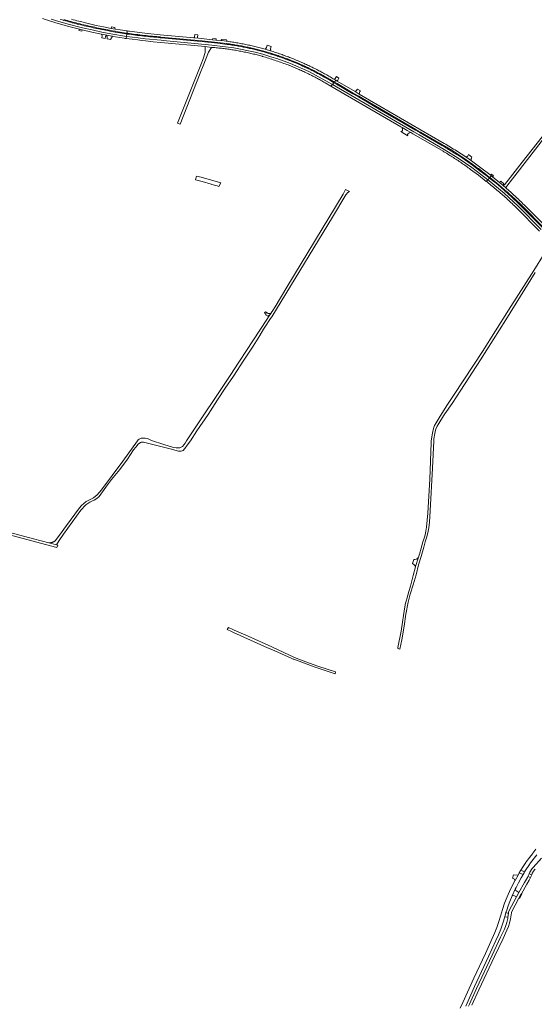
# Model space of a CAD drawing. Extents: x 146402 to 164798, y 455483 to 464134.
# Tile 544 of 575: x 161185 to 161828, y 460295 to 461527. Entities that reach past the tile are written whole.
import ezdxf

# ---------------------------------------------------------------- set-up
doc = ezdxf.new("R2010")
doc.units = 0
doc.header["$LTSCALE"] = 0.2
for name, color, linetype, lineweight in [('B-XX-VH-VERHARDING_ASFALT-GV', 252, 'CONTINUOUS', 18), ('B-XX-VH-VERHARDING_BETON-GV', 252, 'CONTINUOUS', 18), ('B-XX-VH-VERHARDING_BETONSTRAATSTEEN-GV', 252, 'CONTINUOUS', 18), ('B-XX-VH-VERHARDING_FUNDERING_ZAND-GV', 252, 'CONTINUOUS', 18), ('B-XX-VH-VERHARDING_GRASBETONSTEEN-GV', 252, 'CONTINUOUS', 18), ('B-XX-VH-VERHARDING_TEGEL-GV', 252, 'CONTINUOUS', 18)]:
    doc.layers.add(name, color=color, linetype=linetype, lineweight=lineweight)

msp = doc.modelspace()

# ---------------------------------------------------------------- linework, layer by layer
at = {"layer": 'B-XX-VH-VERHARDING_ASFALT-GV'}
for points in [[(161213.076, 461527.885), (161222.969, 461524.723), (161232.892, 461521.654), (161246.034, 461517.927), (161259.248, 461514.467), (161262.659, 461513.654), (161274.742, 461510.967), (161286.842, 461508.362), (161293.637, 461507.113), (161300.748, 461505.759), (161304.503, 461505.044), (161315.424, 461503.282), (161316.669, 461503.101), (161317.914, 461502.924), (161318.288, 461505.644), (161313.336, 461506.377), (161294.132, 461509.815), (161287.337, 461511.062), (161275.321, 461513.65), (161263.255, 461516.333), (161259.885, 461517.138), (161246.737, 461520.583), (161233.643, 461524.3), (161223.805, 461527.342)], [(161223.805, 461527.342), (161233.643, 461524.3), (161246.737, 461520.583), (161259.885, 461517.138), (161263.255, 461516.333), (161275.321, 461513.65), (161287.337, 461511.062), (161294.132, 461509.815), (161313.336, 461506.377), (161318.288, 461505.644), (161318.703, 461508.661), (161317.535, 461508.834), (161307.437, 461510.442), (161303.876, 461511.1), (161297.383, 461512.3), (161296.276, 461512.502), (161294.057, 461512.914), (161291.839, 461513.334), (161289.622, 461513.762), (161287.408, 461514.198), (161285.194, 461514.641), (161282.982, 461515.092), (161280.772, 461515.551), (161278.564, 461516.018), (161276.357, 461516.493), (161274.152, 461516.976), (161271.948, 461517.466), (161269.747, 461517.964), (161267.547, 461518.47), (161265.349, 461518.984), (161263.152, 461519.506), (161260.958, 461520.035), (161258.766, 461520.572), (161256.575, 461521.117), (161254.713, 461521.595), (161252.558, 461522.155), (161250.406, 461522.723), (161248.255, 461523.298), (161246.107, 461523.882), (161243.961, 461524.473), (161241.817, 461525.072), (161239.674, 461525.678), (161237.535, 461526.292), (161235.397, 461526.914)], [(161239.946, 461526.62), (161242.129, 461526.005), (161244.315, 461525.397), (161246.502, 461524.797), (161248.692, 461524.205), (161250.883, 461523.62), (161253.077, 461523.043), (161255.273, 461522.474), (161257.47, 461521.913), (161257.931, 461521.796), (161260.218, 461521.234), (161262.507, 461520.68), (161264.798, 461520.134), (161267.09, 461519.595), (161269.385, 461519.064), (161271.681, 461518.541), (161273.979, 461518.026), (161276.279, 461517.519), (161278.58, 461517.019), (161280.884, 461516.527), (161283.188, 461516.044), (161285.495, 461515.568), (161287.803, 461515.099), (161290.113, 461514.639), (161292.424, 461514.186), (161294.736, 461513.742), (161297.051, 461513.305), (161297.57, 461513.208), (161304.033, 461512.047), (161307.566, 461511.412), (161317.589, 461509.776), (161318.828, 461509.571), (161319.034, 461511.064), (161319.217, 461512.396), (161317.646, 461512.629), (161316.075, 461512.867), (161310.07, 461513.817), (161304.076, 461514.833), (161303.963, 461514.851), (161298.898, 461515.659), (161289.603, 461517.47), (161284.903, 461518.441), (161280.21, 461519.448), (161270.307, 461521.702), (161260.442, 461524.121), (161258.471, 461524.624), (161256.156, 461525.222), (161253.843, 461525.827), (161251.532, 461526.441), (161249.223, 461527.062)], [(161836.858, 461264.044), (161808.022, 461293.094), (161790.445, 461309.43), (161771.964, 461324.953), (161770.14, 461326.388), (161768.275, 461324.353), (161769.236, 461323.601), (161770.196, 461322.847), (161771.078, 461322.142), (161772.599, 461320.918), (161774.115, 461319.687), (161775.626, 461318.45), (161777.133, 461317.207), (161778.633, 461315.958), (161780.129, 461314.702), (161781.62, 461313.441), (161783.106, 461312.173), (161784.586, 461310.899), (161786.061, 461309.62), (161787.531, 461308.334), (161788.996, 461307.042), (161790.455, 461305.744), (161791.909, 461304.441), (161793.357, 461303.131), (161794.801, 461301.815), (161796.238, 461300.494), (161797.671, 461299.166), (161799.098, 461297.833), (161800.519, 461296.494), (161801.935, 461295.149), (161803.346, 461293.799), (161804.751, 461292.442), (161806.15, 461291.08), (161834.932, 461262.082)], [(161838.528, 461266.542), (161812.815, 461292.376), (161811.531, 461293.659), (161810.242, 461294.936), (161808.946, 461296.207), (161807.646, 461297.473), (161806.339, 461298.733), (161805.027, 461299.987), (161803.71, 461301.236), (161802.387, 461302.479), (161801.058, 461303.715), (161799.725, 461304.946), (161798.385, 461306.171), (161797.041, 461307.39), (161795.691, 461308.603), (161794.336, 461309.811), (161792.975, 461311.012), (161792.866, 461311.107), (161791.609, 461312.207), (161791.407, 461312.383), (161786.244, 461317.049), (161780.448, 461321.927), (161774.511, 461326.633), (161772.092, 461328.517), (161770.14, 461326.388), (161771.964, 461324.953), (161790.445, 461309.43), (161808.022, 461293.094), (161836.858, 461264.044)], [(161840.844, 461269.416), (161816.82, 461293.657), (161815.442, 461295.036), (161814.059, 461296.41), (161812.67, 461297.777), (161811.276, 461299.14), (161809.876, 461300.496), (161808.47, 461301.847), (161807.059, 461303.191), (161805.643, 461304.53), (161804.221, 461305.864), (161802.793, 461307.191), (161801.36, 461308.512), (161799.922, 461309.828), (161798.478, 461311.138), (161797.029, 461312.441), (161795.574, 461313.739), (161794.115, 461315.031), (161792.71, 461316.264), (161789.53, 461318.994), (161789.01, 461319.432), (161784.886, 461322.906), (161782.823, 461324.643), (161775.996, 461330.145), (161774.587, 461331.238), (161772.673, 461329.151), (161775.091, 461327.263), (161781.004, 461322.487), (161786.822, 461317.597), (161792.053, 461313.065), (161792.945, 461312.293), (161793.525, 461311.788), (161794.263, 461311.145), (161795.576, 461309.991), (161796.883, 461308.83), (161798.185, 461307.664), (161799.482, 461306.492), (161800.774, 461305.313), (161802.06, 461304.129), (161803.34, 461302.939), (161804.615, 461301.743), (161805.885, 461300.542), (161807.149, 461299.334), (161808.407, 461298.121), (161809.66, 461296.902), (161810.908, 461295.677), (161812.15, 461294.447), (161813.386, 461293.211), (161814.616, 461291.969), (161839.168, 461267.336)], [(161830.366, 460489.019), (161826.453, 460484.205), (161826.439, 460484.187), (161826.036, 460483.305), (161822.827, 460479.163), (161818.299, 460473.215), (161817.826, 460472.594), (161814.257, 460467.5), (161811.373, 460462.743), (161816.162, 460460.702), (161817.715, 460463.333), (161821.398, 460468.588), (161823.727, 460471.818), (161831.593, 460481.869)], [(161742.509, 460292.905), (161753.65, 460317.217), (161771.133, 460354.956), (161780.278, 460374.764), (161783.586, 460381.851), (161786.31, 460389.042), (161788.754, 460396.602), (161791.306, 460404.609), (161791.326, 460404.674), (161792.887, 460409.695), (161793.917, 460413.012), (161795.707, 460418.274), (161797.756, 460423.5), (161800.786, 460430.734), (161804.545, 460439.237), (161805.449, 460441.086), (161808.577, 460447.138), (161812.011, 460453.428), (161813.869, 460456.705), (161814.331, 460457.519), (161809.448, 460459.566), (161809.372, 460459.442), (161807.918, 460456.801), (161804.209, 460450.062), (161804.103, 460449.861), (161803.055, 460447.883), (161798.587, 460439.08), (161794.42, 460429.487), (161791.22, 460421.761), (161788.635, 460413.85), (161785.966, 460405.247), (161783.847, 460398.492), (161781.363, 460390.997), (161778.999, 460384.977), (161767.252, 460358.801), (161752.606, 460327.689), (161738.7, 460297.308), (161735.62, 460290.359)]]:
    msp.add_lwpolyline(points, dxfattribs=at)
for points in [[(161319.111, 461508.601), (161318.703, 461508.661), (161318.288, 461505.644), (161318.465, 461505.618), (161332.711, 461503.889), (161342.021, 461502.75), (161361.365, 461500.801), (161368.094, 461500), (161416.759, 461495.548), (161425.012, 461494.666), (161452.387, 461491.379), (161479.333, 461485.874), (161488.635, 461483.412), (161500, 461479.799), (161506.204, 461477.826), (161523.377, 461471.677), (161546.129, 461461.692), (161575.722, 461445.475), (161577.535, 461447.711), (161575.185, 461449.067), (161573.82, 461449.905), (161572.451, 461450.737), (161571.077, 461451.561), (161569.7, 461452.379), (161568.318, 461453.19), (161566.932, 461453.993), (161565.543, 461454.79), (161564.149, 461455.58), (161562.752, 461456.363), (161561.35, 461457.139), (161559.945, 461457.908), (161558.536, 461458.67), (161557.123, 461459.425), (161555.706, 461460.173), (161554.286, 461460.914), (161552.862, 461461.648), (161551.434, 461462.374), (161550.003, 461463.094), (161548.568, 461463.806), (161547.13, 461464.511), (161545.688, 461465.209), (161544.242, 461465.9), (161542.793, 461466.583), (161541.341, 461467.259), (161539.886, 461467.928), (161538.427, 461468.59), (161536.965, 461469.244), (161535.499, 461469.891), (161534.031, 461470.531), (161532.559, 461471.164), (161531.524, 461471.603), (161524.963, 461474.271), (161523.228, 461474.945), (161521.489, 461475.611), (161519.748, 461476.27), (161518.004, 461476.922), (161516.257, 461477.566), (161514.508, 461478.202), (161512.755, 461478.831), (161511.001, 461479.452), (161509.243, 461480.066), (161507.483, 461480.672), (161505.72, 461481.271), (161503.955, 461481.862), (161502.187, 461482.446), (161500.416, 461483.021), (161500, 461483.155), (161498.644, 461483.59), (161498.64, 461483.591), (161489.777, 461486.287), (161484.951, 461487.595), (161480.105, 461488.828), (161478.53, 461489.214), (161476.952, 461489.592), (161475.373, 461489.962), (161473.792, 461490.325), (161472.21, 461490.68), (161470.625, 461491.027), (161469.039, 461491.366), (161467.451, 461491.697), (161465.862, 461492.02), (161464.271, 461492.336), (161462.679, 461492.644), (161461.085, 461492.944), (161459.489, 461493.236), (161457.893, 461493.52), (161456.294, 461493.796), (161454.695, 461494.064), (161453.094, 461494.325), (161451.492, 461494.577), (161449.888, 461494.822), (161448.284, 461495.059), (161446.678, 461495.288), (161445.071, 461495.509), (161444.261, 461495.617), (161435.293, 461496.793), (161432.046, 461497.203), (161424.336, 461497.953), (161402.442, 461500), (161366.227, 461503.386), (161360.982, 461503.936), (161360.127, 461504.026), (161357.704, 461504.24), (161355.125, 461504.475), (161352.547, 461504.718), (161349.97, 461504.969), (161347.394, 461505.228), (161344.818, 461505.495), (161342.243, 461505.769), (161339.669, 461506.052), (161337.096, 461506.343), (161334.524, 461506.642), (161331.952, 461506.948), (161329.382, 461507.263), (161326.813, 461507.586), (161324.245, 461507.916), (161321.677, 461508.255)], [(161320.517, 461512.207), (161319.217, 461512.396), (161319.034, 461511.064), (161318.828, 461509.571), (161319.206, 461509.508), (161321.829, 461509.157), (161324.452, 461508.814), (161327.077, 461508.479), (161329.703, 461508.152), (161332.329, 461507.833), (161334.957, 461507.522), (161337.585, 461507.219), (161340.215, 461506.924), (161342.845, 461506.637), (161345.476, 461506.357), (161348.108, 461506.086), (161350.741, 461505.823), (161353.374, 461505.567), (161356.009, 461505.32), (161358.644, 461505.08), (161360.196, 461504.943), (161361.139, 461504.865), (161366.306, 461504.44), (161412.64, 461500), (161424.537, 461498.86), (161432.175, 461498.067), (161435.957, 461497.643), (161443.672, 461496.687), (161443.881, 461496.658), (161445.549, 461496.426), (161447.214, 461496.185), (161448.879, 461495.936), (161450.543, 461495.679), (161452.205, 461495.415), (161453.866, 461495.142), (161455.526, 461494.862), (161457.184, 461494.574), (161458.841, 461494.278), (161460.497, 461493.974), (161462.151, 461493.662), (161463.804, 461493.343), (161465.455, 461493.015), (161467.104, 461492.68), (161468.752, 461492.337), (161470.398, 461491.986), (161472.043, 461491.627), (161473.686, 461491.26), (161475.327, 461490.886), (161476.966, 461490.503), (161478.603, 461490.113), (161480.239, 461489.716), (161481.873, 461489.31), (161483.504, 461488.897), (161485.134, 461488.476), (161486.762, 461488.047), (161488.387, 461487.61), (161490.011, 461487.166), (161498.874, 461484.464), (161498.923, 461484.449), (161500, 461484.119), (161500.41, 461483.993), (161501.894, 461483.529), (161503.376, 461483.058), (161504.855, 461482.579), (161506.332, 461482.093), (161507.806, 461481.599), (161509.278, 461481.097), (161510.747, 461480.588), (161512.214, 461480.071), (161513.677, 461479.547), (161515.139, 461479.015), (161516.597, 461478.476), (161518.052, 461477.929), (161519.505, 461477.375), (161520.955, 461476.813), (161522.402, 461476.244), (161523.846, 461475.667), (161525.287, 461475.083), (161531.9, 461472.42), (161532.854, 461472.012), (161534.38, 461471.353), (161535.901, 461470.687), (161537.42, 461470.014), (161538.935, 461469.333), (161540.448, 461468.645), (161541.956, 461467.95), (161543.462, 461467.248), (161544.964, 461466.538), (161546.462, 461465.821), (161547.957, 461465.097), (161549.449, 461464.365), (161550.937, 461463.627), (161552.421, 461462.881), (161553.902, 461462.128), (161555.38, 461461.368), (161556.853, 461460.601), (161558.323, 461459.827), (161559.789, 461459.046), (161561.251, 461458.258), (161562.71, 461457.462), (161564.164, 461456.66), (161565.615, 461455.85), (161567.062, 461455.034), (161568.505, 461454.211), (161569.944, 461453.381), (161571.379, 461452.544), (161572.81, 461451.7), (161574.236, 461450.849), (161575.659, 461449.991), (161578.186, 461448.515), (161578.862, 461449.349), (161579.962, 461450.706), (161578.184, 461451.735), (161576.833, 461452.567), (161575.479, 461453.391), (161574.12, 461454.209), (161572.757, 461455.02), (161571.39, 461455.824), (161570.019, 461456.621), (161568.643, 461457.411), (161567.264, 461458.194), (161565.881, 461458.971), (161564.494, 461459.74), (161563.104, 461460.502), (161561.709, 461461.258), (161560.311, 461462.006), (161558.908, 461462.747), (161557.503, 461463.481), (161556.093, 461464.208), (161554.68, 461464.928), (161553.263, 461465.641), (161551.843, 461466.346), (161550.419, 461467.045), (161548.991, 461467.736), (161547.56, 461468.42), (161546.126, 461469.097), (161544.688, 461469.766), (161543.247, 461470.428), (161541.803, 461471.083), (161540.355, 461471.731), (161538.904, 461472.371), (161537.45, 461473.004), (161535.992, 461473.63), (161534.532, 461474.249), (161533.068, 461474.859), (161531.602, 461475.463), (161530.222, 461476.023), (161526.95, 461477.422), (161525.386, 461478.05), (161523.819, 461478.671), (161522.249, 461479.285), (161520.677, 461479.891), (161519.101, 461480.49), (161517.522, 461481.081), (161515.941, 461481.664), (161514.357, 461482.24), (161512.771, 461482.809), (161511.181, 461483.37), (161509.589, 461483.924), (161507.994, 461484.469), (161506.397, 461485.008), (161504.797, 461485.539), (161503.195, 461486.062), (161501.591, 461486.577), (161500, 461487.08), (161499.983, 461487.085), (161498.476, 461487.554), (161491.701, 461489.617), (161490.093, 461490.066), (161488.483, 461490.508), (161486.871, 461490.942), (161485.257, 461491.367), (161483.641, 461491.786), (161482.023, 461492.196), (161480.403, 461492.599), (161478.781, 461492.994), (161477.158, 461493.381), (161475.532, 461493.761), (161473.905, 461494.133), (161472.275, 461494.497), (161470.644, 461494.853), (161469.012, 461495.201), (161467.378, 461495.541), (161465.742, 461495.874), (161464.104, 461496.199), (161462.465, 461496.515), (161460.825, 461496.824), (161459.183, 461497.126), (161457.54, 461497.419), (161455.895, 461497.704), (161454.249, 461497.982), (161452.602, 461498.251), (161450.953, 461498.513), (161449.303, 461498.767), (161447.652, 461499.013), (161445.999, 461499.251), (161444.346, 461499.481), (161444.104, 461499.514), (161442.89, 461499.677), (161440.168, 461500), (161437.682, 461500.295), (161436.348, 461500.429), (161431.139, 461500.953), (161430.134, 461501.064), (161425.834, 461501.538), (161408.078, 461503.226), (161402.611, 461503.746), (161360.181, 461507.779), (161340.978, 461509.71), (161321.817, 461512.021)], [(161318.465, 461505.618), (161318.288, 461505.644), (161317.914, 461502.924), (161325.141, 461501.976), (161332.384, 461501.162), (161337.201, 461500.567), (161342.021, 461500), (161351.557, 461498.977), (161361.105, 461498.063), (161416.467, 461492.814), (161424.685, 461491.936), (161425.554, 461491.867), (161427.18, 461491.731), (161428.805, 461491.588), (161430.429, 461491.437), (161432.053, 461491.277), (161433.676, 461491.11), (161435.297, 461490.935), (161436.918, 461490.751), (161438.539, 461490.56), (161440.158, 461490.361), (161441.776, 461490.154), (161443.393, 461489.939), (161445.009, 461489.716), (161446.624, 461489.485), (161448.238, 461489.247), (161449.851, 461489), (161451.462, 461488.745), (161453.072, 461488.483), (161454.681, 461488.213), (161456.288, 461487.934), (161457.894, 461487.648), (161459.499, 461487.354), (161461.102, 461487.052), (161462.704, 461486.743), (161464.304, 461486.425), (161465.903, 461486.1), (161467.5, 461485.766), (161469.095, 461485.425), (161470.689, 461485.076), (161472.28, 461484.72), (161473.871, 461484.355), (161475.459, 461483.983), (161477.045, 461483.603), (161478.63, 461483.215), (161483.225, 461482.035), (161487.803, 461480.791), (161488.222, 461480.666), (161490.134, 461480.092), (161492.045, 461479.509), (161493.953, 461478.919), (161495.859, 461478.322), (161497.762, 461477.716), (161499.663, 461477.103), (161500, 461476.993), (161501.562, 461476.483), (161503.458, 461475.855), (161505.351, 461475.219), (161507.242, 461474.576), (161509.13, 461473.925), (161511.016, 461473.267), (161512.899, 461472.601), (161514.779, 461471.927), (161516.657, 461471.246), (161518.532, 461470.558), (161520.404, 461469.861), (161522.273, 461469.158), (161522.5, 461469.069), (161523.97, 461468.487), (161525.437, 461467.897), (161526.902, 461467.3), (161528.363, 461466.695), (161529.821, 461466.083), (161531.276, 461465.464), (161532.728, 461464.837), (161534.177, 461464.203), (161535.623, 461463.562), (161537.065, 461462.913), (161538.504, 461462.257), (161539.94, 461461.594), (161541.372, 461460.923), (161542.801, 461460.246), (161544.226, 461459.561), (161545.648, 461458.869), (161547.067, 461458.169), (161548.481, 461457.463), (161549.893, 461456.749), (161551.301, 461456.028), (161552.705, 461455.301), (161554.105, 461454.566), (161555.501, 461453.824), (161556.894, 461453.074), (161558.283, 461452.318), (161559.668, 461451.555), (161561.049, 461450.785), (161562.427, 461450.008), (161563.8, 461449.224), (161565.17, 461448.433), (161566.535, 461447.635), (161573.97, 461443.313), (161575.722, 461445.475), (161546.129, 461461.692), (161523.377, 461471.677), (161506.204, 461477.826), (161500, 461479.799), (161488.635, 461483.412), (161479.333, 461485.874), (161452.387, 461491.379), (161425.012, 461494.666), (161416.759, 461495.548), (161368.094, 461500), (161361.365, 461500.801), (161342.021, 461502.75), (161332.711, 461503.889)], [(161580.992, 461445.716), (161577.535, 461447.711), (161575.722, 461445.475), (161677.705, 461386.315), (161684.216, 461382.481), (161715.538, 461364.284), (161733.18, 461353.374), (161750.148, 461341.546), (161761.096, 461333.362), (161770.14, 461326.388), (161772.092, 461328.517), (161769.343, 461330.655), (161760.261, 461337.66), (161751.094, 461344.553), (161737.875, 461353.709), (161736.211, 461354.8), (161734.542, 461355.884), (161732.87, 461356.962), (161731.192, 461358.032), (161729.511, 461359.097), (161727.825, 461360.154), (161726.135, 461361.204), (161724.441, 461362.248), (161722.743, 461363.285), (161721.04, 461364.315), (161719.334, 461365.338), (161717.623, 461366.354), (161715.908, 461367.364), (161714.189, 461368.366), (161712.466, 461369.362), (161711.32, 461370.019), (161685.489, 461385.058), (161679.654, 461388.475), (161629.384, 461417.64), (161621.601, 461422.156), (161608.284, 461429.882), (161601.254, 461433.96)], [(161581.687, 461449.707), (161579.962, 461450.706), (161578.862, 461449.349), (161578.186, 461448.515), (161581.537, 461446.557), (161601.806, 461434.796), (161608.806, 461430.734), (161622.133, 461423), (161629.888, 461418.501), (161680.182, 461389.317), (161685.995, 461385.936), (161711.803, 461370.951), (161712.158, 461370.757), (161713.469, 461370.034), (161714.776, 461369.305), (161716.079, 461368.568), (161717.378, 461367.825), (161718.674, 461367.074), (161719.965, 461366.317), (161721.252, 461365.553), (161722.535, 461364.782), (161723.814, 461364.004), (161725.089, 461363.219), (161726.359, 461362.427), (161727.626, 461361.629), (161728.888, 461360.824), (161730.145, 461360.012), (161731.399, 461359.194), (161732.648, 461358.369), (161733.892, 461357.537), (161735.132, 461356.698), (161736.368, 461355.853), (161737.599, 461355.001), (161738.825, 461354.143), (161751.52, 461345.259), (161751.719, 461345.118), (161753.046, 461344.176), (161754.368, 461343.227), (161755.686, 461342.272), (161756.999, 461341.31), (161758.307, 461340.342), (161759.61, 461339.367), (161760.908, 461338.386), (161762.202, 461337.399), (161763.491, 461336.405), (161764.774, 461335.405), (161766.053, 461334.399), (161767.327, 461333.386), (161768.596, 461332.367), (161769.86, 461331.342), (161772.673, 461329.151), (161774.587, 461331.238), (161773.398, 461332.161), (161772.702, 461332.701), (161761.353, 461341.42), (161749.814, 461349.884), (161742.571, 461354.998), (161740.668, 461356.246), (161738.76, 461357.488), (161736.848, 461358.723), (161734.931, 461359.951), (161733.01, 461361.173), (161731.085, 461362.387), (161729.156, 461363.595), (161727.222, 461364.796), (161725.284, 461365.991), (161723.343, 461367.178), (161721.396, 461368.359), (161719.446, 461369.533), (161717.492, 461370.7), (161715.533, 461371.86), (161713.571, 461373.013), (161712.83, 461373.446), (161609.416, 461433.582), (161604.16, 461436.639)], [(161677.705, 461386.315), (161575.722, 461445.475), (161573.97, 461443.313), (161661.386, 461392.571), (161662.882, 461391.706), (161669.162, 461388.076), (161673.809, 461385.39), (161676.31, 461383.945), (161682.835, 461380.103), (161714.092, 461361.945), (161715.307, 461361.236), (161716.797, 461360.359), (161718.284, 461359.474), (161719.766, 461358.583), (161721.244, 461357.685), (161722.718, 461356.779), (161724.188, 461355.867), (161725.654, 461354.949), (161727.115, 461354.023), (161728.572, 461353.091), (161730.025, 461352.152), (161731.473, 461351.207), (161732.917, 461350.254), (161734.357, 461349.295), (161735.792, 461348.33), (161737.222, 461347.357), (161738.648, 461346.378), (161740.07, 461345.393), (161741.487, 461344.401), (161742.899, 461343.402), (161744.307, 461342.397), (161745.71, 461341.386), (161747.108, 461340.367), (161748.502, 461339.343), (161758.445, 461331.922), (161768.275, 461324.353), (161770.14, 461326.388), (161761.096, 461333.362), (161750.148, 461341.546), (161733.18, 461353.374), (161715.538, 461364.284), (161684.216, 461382.481)], [(161750.144, 461354.612), (161745.837, 461357.778), (161745.606, 461357.274), (161745.222, 461356.438), (161745.209, 461356.414), (161745.131, 461356.286), (161745.046, 461356.162), (161744.955, 461356.042), (161744.857, 461355.928), (161744.754, 461355.819), (161744.645, 461355.715), (161744.531, 461355.618), (161744.411, 461355.527), (161744.287, 461355.442), (161744.159, 461355.364), (161744.026, 461355.293), (161743.89, 461355.229), (161743.751, 461355.172), (161743.609, 461355.123), (161743.465, 461355.082), (161743.318, 461355.048), (161743.17, 461355.022), (161743.021, 461355.004), (161742.871, 461354.994), (161742.721, 461354.992), (161742.571, 461354.998), (161749.814, 461349.884), (161749.769, 461349.961), (161749.687, 461350.112), (161749.612, 461350.267), (161749.545, 461350.425), (161749.484, 461350.586), (161749.432, 461350.749), (161749.387, 461350.915), (161749.35, 461351.083), (161749.321, 461351.253), (161749.299, 461351.423), (161749.286, 461351.595), (161749.28, 461351.766), (161749.283, 461351.938), (161749.293, 461352.11), (161749.312, 461352.281), (161749.339, 461352.451), (161749.373, 461352.619), (161749.415, 461352.786), (161749.465, 461352.95), (161749.492, 461353.028), (161749.522, 461353.112), (161749.587, 461353.272), (161749.66, 461353.427), (161749.739, 461353.58)], [(161816.162, 460460.702), (161811.373, 460462.743), (161809.448, 460459.566), (161814.331, 460457.519), (161815.468, 460459.524)], [(161825.013, 460457.046), (161821.79, 460458.41), (161820.389, 460455.032), (161820.365, 460454.989), (161823.605, 460453.653)]]:
    msp.add_lwpolyline(points, close=True, dxfattribs=at)
at = {"layer": 'B-XX-VH-VERHARDING_BETON-GV'}
for points in [[(161837.209, 460478.044), (161826.716, 460466.232), (161825.659, 460464.89), (161822.648, 460460.478), (161821.79, 460458.41), (161825.013, 460457.046), (161825.633, 460458.539), (161825.824, 460459), (161826.68, 460460.654), (161826.754, 460460.623), (161827.073, 460461.027), (161829.401, 460463.985)], [(161750.278, 460293.935), (161759.07, 460313.239), (161778.57, 460354.878), (161789.246, 460377.416), (161794.084, 460387.836), (161795.953, 460392.338), (161797.452, 460396.66), (161798.496, 460401.949), (161799.641, 460409.662), (161799.774, 460410.302), (161808.977, 460427.845), (161809.069, 460428.021), (161811.943, 460433.151), (161812.094, 460433.41), (161819.129, 460445.541), (161821.81, 460450.349), (161822.737, 460452.01), (161823.27, 460453.001), (161823.554, 460453.529), (161823.605, 460453.653), (161820.365, 460454.989), (161819.667, 460453.691), (161816.086, 460447.272), (161809.001, 460435.055), (161808.903, 460434.884), (161805.992, 460429.69), (161805.914, 460429.542), (161796.447, 460411.494), (161796.194, 460410.276), (161795.975, 460408.802), (161795.269, 460404.046), (161795.046, 460402.545), (161794.065, 460397.576), (161792.681, 460393.584), (161790.879, 460389.245), (161786.071, 460378.89), (161775.403, 460356.369), (161755.892, 460314.707), (161747.076, 460295.347), (161745.967, 460292.75)]]:
    msp.add_lwpolyline(points, dxfattribs=at)
at = {"layer": 'B-XX-VH-VERHARDING_BETONSTRAATSTEEN-GV'}
for points in [[(161262.659, 461513.654), (161259.248, 461514.467), (161258.743, 461512.811), (161262.183, 461512.093)], [(161293.637, 461507.113), (161286.842, 461508.362), (161287.777, 461506.5), (161287.472, 461503.653), (161287.468, 461503.63), (161291.395, 461502.992), (161291.429, 461503.146), (161291.824, 461505.472)], [(161304.033, 461512.047), (161297.57, 461513.208), (161297.383, 461512.3), (161303.876, 461511.1)], [(161303.401, 461516.909), (161299.422, 461517.653), (161298.898, 461515.659), (161303.963, 461514.851)], [(161407.559, 461507.744), (161403.698, 461508.02), (161403.392, 461505.211), (161403.212, 461504.492), (161402.611, 461503.746), (161408.078, 461503.226), (161407.347, 461503.74), (161407.146, 461504.015), (161407.061, 461504.491)], [(161300.748, 461505.759), (161293.637, 461507.113), (161293.813, 461504.651), (161293.841, 461502.595), (161298.284, 461501.874), (161299.304, 461503.907)], [(161366.306, 461504.44), (161361.139, 461504.865), (161360.982, 461503.936), (161366.227, 461503.386)], [(161430.233, 461502.732), (161426.367, 461503.119), (161426.345, 461502.873), (161425.834, 461501.538), (161430.134, 461501.064)], [(161443.215, 461501.528), (161437.625, 461501.905), (161436.348, 461500.429), (161437.682, 461500.295), (161440.168, 461500), (161442.89, 461499.677), (161444.104, 461499.514)], [(161424.685, 461491.936), (161416.467, 461492.814), (161416.534, 461485.47), (161414.148, 461477.49), (161411.186, 461469.976), (161392.118, 461422.16), (161381.98, 461396.993), (161385.282, 461396.041), (161410.366, 461459.76), (161413.884, 461468.913), (161420.571, 461486.112)], [(161499.091, 461492.974), (161494.285, 461494.457), (161493.398, 461491.594), (161493.383, 461491.532), (161493.356, 461491.447), (161493.322, 461491.365), (161493.28, 461491.287), (161493.232, 461491.213), (161493.177, 461491.144), (161493.116, 461491.08), (161493.049, 461491.021), (161492.977, 461490.969), (161492.902, 461490.924), (161492.822, 461490.885), (161492.739, 461490.854), (161492.653, 461490.83), (161492.566, 461490.815), (161492.478, 461490.807), (161492.389, 461490.807), (161492.301, 461490.815), (161492.214, 461490.832), (161492.129, 461490.856), (161492.046, 461490.887), (161491.701, 461489.617), (161498.476, 461487.554), (161498.858, 461488.835), (161498.817, 461488.842), (161498.735, 461488.862), (161498.655, 461488.89), (161498.577, 461488.925), (161498.504, 461488.967), (161498.434, 461489.016), (161498.37, 461489.071), (161498.311, 461489.132), (161498.258, 461489.199), (161498.211, 461489.27), (161498.172, 461489.345), (161498.139, 461489.424), (161498.115, 461489.505), (161498.098, 461489.588), (161498.089, 461489.672), (161498.087, 461489.757), (161498.094, 461489.842), (161498.109, 461489.926), (161498.131, 461490.007), (161498.161, 461490.087), (161498.199, 461490.163)], [(161578.186, 461448.515), (161575.659, 461449.991), (161575.185, 461449.067), (161577.535, 461447.711), (161580.992, 461445.716), (161581.537, 461446.557)], [(161583.734, 461453.481), (161580.703, 461455.276), (161579.125, 461452.907), (161578.184, 461451.735), (161579.962, 461450.706), (161581.687, 461449.707), (161582.331, 461450.901)], [(161608.806, 461430.734), (161601.806, 461434.796), (161601.254, 461433.96), (161608.284, 461429.882)], [(161610.797, 461437.452), (161607.041, 461439.594), (161605.293, 461437.381), (161604.716, 461437.001), (161604.16, 461436.639), (161609.416, 461433.582), (161609.457, 461434.413), (161609.499, 461435.391), (161609.631, 461436.014), (161610.162, 461436.86)], [(161871.662, 461418.766), (161869.22, 461420.136), (161868.542, 461419.205), (161867.913, 461418.595), (161863.664, 461413.357), (161862.071, 461411.008), (161849.208, 461394.592), (161838.042, 461380.16), (161812.99, 461348.203), (161798.454, 461329.662), (161791.062, 461320.098), (161789.53, 461318.994), (161792.71, 461316.264), (161793.744, 461318.267), (161801.054, 461327.531), (161822.631, 461355.275), (161849.453, 461390.069), (161865.439, 461410.422), (161866.866, 461412.829), (161869.877, 461416.647), (161870.97, 461417.944)], [(161669.162, 461388.076), (161662.882, 461391.706), (161663.222, 461388.76), (161663.224, 461388.079), (161663.101, 461387.646), (161662.979, 461387.212), (161662.485, 461386.84), (161661.247, 461386.837), (161663.767, 461384.956), (161669.961, 461381.207), (161669.547, 461381.893), (161669.546, 461382.419), (161669.72, 461382.946), (161669.938, 461383.276), (161670.157, 461383.605), (161671.171, 461384.409), (161672.338, 461385.031), (161673.809, 461385.39)], [(161685.995, 461385.936), (161680.182, 461389.317), (161679.654, 461388.475), (161685.489, 461385.058)], [(161751.52, 461345.259), (161738.825, 461354.143), (161737.875, 461353.709), (161751.094, 461344.553)], [(161411.459, 461329.48), (161405.927, 461330.943), (161405.478, 461329.642), (161404.3, 461326.226), (161412.626, 461323.955), (161424.035, 461320.843), (161424.879, 461320.592), (161431.575, 461318.6), (161433.652, 461317.982), (161435.974, 461322.394)], [(161772.673, 461329.151), (161769.86, 461331.342), (161769.343, 461330.655), (161772.092, 461328.517), (161774.511, 461326.633), (161780.448, 461321.927), (161786.244, 461317.049), (161791.407, 461312.383), (161791.609, 461312.207), (161792.866, 461311.107), (161793.525, 461311.788), (161792.945, 461312.293), (161792.053, 461313.065), (161786.822, 461317.597), (161781.004, 461322.487), (161775.091, 461327.263)], [(161777.113, 461331.436), (161774.589, 461333.467), (161773.398, 461332.161), (161774.587, 461331.238), (161775.996, 461330.145)], [(161790.303, 461321.42), (161786.423, 461324.614), (161784.886, 461322.906), (161789.01, 461319.432)], [(161494.284, 461159.769), (161492.056, 461161.219), (161490.816, 461159.716), (161490.611, 461159.468), (161492.586, 461158.573), (161492.837, 461158.323), (161492.812, 461158.123), (161492.214, 461157.373), (161494.841, 461155.805), (161495.314, 461156.53), (161495.438, 461156.63), (161495.676, 461156.619), (161496.724, 461156.226), (161498.632, 461159.136), (161495.308, 461159.103)], [(161679.831, 460842.473), (161683.437, 460854.446), (161683.28, 460854.18), (161683.109, 460853.922), (161682.925, 460853.674), (161682.729, 460853.436), (161682.52, 460853.207), (161682.3, 460852.991), (161682.069, 460852.785), (161681.828, 460852.592), (161681.577, 460852.412), (161681.317, 460852.245), (161681.049, 460852.091), (161680.891, 460852.01), (161680.395, 460851.833), (161678.883, 460851.371), (161677.537, 460851.415), (161675.995, 460846.371), (161677.591, 460845.314), (161678.737, 460844.01)], [(161451.225, 460763.922), (161445.921, 460766.208), (161444.201, 460763.827), (161449.557, 460761.384), (161451.277, 460760.447), (161451.858, 460760.13), (161494.752, 460741.091), (161500, 460738.713), (161524.045, 460727.816), (161526.646, 460726.799), (161527.295, 460726.545), (161552.898, 460717.284), (161579.052, 460708.314), (161579.81, 460710.7), (161557.611, 460717.983), (161542.658, 460723.364), (161528.512, 460728.935), (161527.696, 460729.311), (161515.064, 460735.136), (161500, 460742.193), (161470.481, 460755.452), (161452.955, 460763.161)], [(161809.001, 460435.055), (161805.219, 460437.208), (161804.545, 460439.237), (161800.786, 460430.734), (161802.625, 460431.37), (161805.914, 460429.542), (161805.992, 460429.69), (161808.903, 460434.884)], [(161812.558, 460433.149), (161812.094, 460433.41), (161811.943, 460433.151), (161809.069, 460428.021), (161808.977, 460427.845), (161810.114, 460427.844)]]:
    msp.add_lwpolyline(points, close=True, dxfattribs=at)
msp.add_lwpolyline([(161840.476, 461233.77), (161827.524, 461212.9), (161795.954, 461163.052), (161763.634, 461111.339), (161728.061, 461057.866), (161719.052, 461043.881), (161709.187, 461028.37), (161705.431, 461022.499), (161703.528, 461018.952), (161702.173, 461015.377), (161701.24, 461011.655), (161700.33, 461007.294), (161699.599, 461001.783), (161699.444, 461000), (161699.209, 460997.304), (161697.593, 460951.683), (161694.949, 460909.316), (161693.442, 460891.945), (161692.482, 460886.777), (161691.613, 460882.372), (161690.942, 460879.524), (161689.705, 460875.722), (161689.633, 460875.502), (161689.037, 460873.669), (161686.837, 460865.767), (161684.53, 460858.043), (161683.437, 460854.446), (161679.831, 460842.473), (161679.793, 460842.349), (161676.922, 460831.52), (161673.242, 460818.157), (161671.197, 460811.361), (161668.706, 460802.22), (161668.232, 460800.466), (161667.232, 460796.761), (161666.412, 460792.375), (161664.634, 460781.474), (161663.319, 460772.955), (161661.549, 460761.701), (161657.776, 460741.188), (161657.439, 460739.96), (161659.994, 460739.265), (161662.407, 460750.896), (161665.335, 460767.908), (161667.552, 460783.109), (161670.49, 460798.099), (161673.155, 460807.88), (161676.627, 460819.717), (161680.432, 460832.305), (161683.585, 460844.605), (161686.702, 460855.108), (161690.183, 460866.919), (161691.967, 460873.299), (161693.628, 460878.511), (161695.057, 460884.651), (161696.185, 460891.178), (161697.06, 460898.181), (161698.19, 460912.194), (161701.124, 460965.761), (161702.49, 461000), (161702.577, 461002.177), (161703.789, 461009.07), (161704.737, 461013.068), (161705.088, 461014.546), (161706.679, 461018.353), (161708.709, 461021.367), (161714.643, 461031.036), (161716.338, 461033.458), (161725.362, 461046.356), (161736.241, 461063.092), (161760.792, 461101.218), (161792.485, 461151.143), (161829.485, 461210.393)], dxfattribs=at)
at = {"layer": 'B-XX-VH-VERHARDING_FUNDERING_ZAND-GV'}
msp.add_lwpolyline([(161596.982, 461311.545), (161592.308, 461314.233), (161589.087, 461308.515), (161518.797, 461191.954), (161504.136, 461167.532), (161500.245, 461161.597), (161500, 461161.223), (161498.632, 461159.136), (161496.724, 461156.226), (161494.55, 461152.909), (161476.123, 461124.795), (161451.677, 461087.498), (161450.188, 461085.226), (161393.423, 461000), (161391.374, 460996.924), (161390.333, 460995.361), (161388.132, 460992.86), (161386.672, 460991.807), (161384.986, 460991.166), (161383.674, 460990.901), (161381.911, 460990.897), (161380.111, 460990.968), (161376.997, 460991.598), (161364.765, 460995.134), (161349.378, 461000.35), (161344.254, 461002.547), (161341.729, 461003.161), (161338.727, 461003.229), (161336.68, 461002.957), (161334.906, 461002.343), (161333.9, 461001.865), (161332.76, 461000.984), (161332.05, 461000), (161313.455, 460974.238), (161286.811, 460938.662), (161281.544, 460932.463), (161277.023, 460928.717), (161272.767, 460926.439), (161267.673, 460923.728), (161261.995, 460919.05), (161259.392, 460915.858), (161242.963, 460893.859), (161234.24, 460881.7), (161229.156, 460874.891), (161228.779, 460874.624), (161228.393, 460874.37), (161227.999, 460874.129), (161227.596, 460873.903), (161227.186, 460873.69), (161226.769, 460873.492), (161226.345, 460873.308), (161225.915, 460873.14), (161225.479, 460872.986), (161225.039, 460872.847), (161224.594, 460872.724), (161224.144, 460872.616), (161223.692, 460872.524), (161223.578, 460872.503), (161221.217, 460872.285), (161230.538, 460869.846), (161234.031, 460875.068), (161239.225, 460883.035), (161261.237, 460913.095), (161267.292, 460919.653), (161272.287, 460922.951), (161274.777, 460924.203), (161277.606, 460925.625), (161281.089, 460927.695), (161283.978, 460930.309), (161294.567, 460944.596), (161299.548, 460951.313), (161309.908, 460964.072), (161319.297, 460976.843), (161327.023, 460988.364), (161329.743, 460992.032), (161332.691, 460995.544), (161335.8, 460997.582), (161336.413, 460998.042), (161336.516, 460998.052), (161339.428, 460998.321), (161372.701, 460989.623), (161383.43, 460986.818), (161386.669, 460986.706), (161389.126, 460987.6), (161392.454, 460991.957), (161392.977, 460992.711), (161398.037, 461000), (161406.366, 461012.115), (161420.257, 461032.82), (161432.188, 461051.124), (161441.795, 461065.533), (161451.946, 461080.777), (161464.927, 461100.836), (161476.44, 461118.245), (161484.871, 461131.435), (161489.68, 461139.341), (161491.199, 461141.839), (161498.508, 461152.64), (161500, 461155.087), (161575.82, 461279.462), (161592.56, 461307.486), (161595.069, 461310.459)], close=True, dxfattribs=at)
at = {"layer": 'B-XX-VH-VERHARDING_GRASBETONSTEEN-GV'}
for points in [[(161807.918, 460456.801), (161802.473, 460457.181), (161802.457, 460457.174), (161800.948, 460452.986), (161803.443, 460451.474), (161804.103, 460449.861), (161804.209, 460450.062)], [(161795.975, 460408.802), (161792.887, 460409.695), (161791.326, 460404.674), (161795.269, 460404.046)]]:
    msp.add_lwpolyline(points, close=True, dxfattribs=at)
at = {"layer": 'B-XX-VH-VERHARDING_TEGEL-GV'}
for points in [[(161432.175, 461498.067), (161424.537, 461498.86), (161424.336, 461497.953), (161432.046, 461497.203), (161435.293, 461496.793), (161444.261, 461495.617), (161443.672, 461496.687), (161435.957, 461497.643)], [(161498.874, 461484.464), (161490.011, 461487.166), (161489.777, 461486.287), (161498.64, 461483.591)], [(161531.9, 461472.42), (161525.287, 461475.083), (161524.963, 461474.271), (161531.524, 461471.603)], [(161629.888, 461418.501), (161622.133, 461423), (161621.601, 461422.156), (161629.384, 461417.64)], [(161131.109, 460896.301), (161125.013, 460897.122), (161125.584, 460896.498), (161126.937, 460895.078), (161127.711, 460893.542), (161127.745, 460890.496), (161127.71, 460890.318), (161132.33, 460891.243), (161134.406, 460891.659), (161135.351, 460891.63), (161229.373, 460866.821), (161230.894, 460866.392), (161232.19, 460869.414), (161230.538, 460869.846), (161221.217, 460872.285), (161201.776, 460877.372), (161172.092, 460884.974), (161151.997, 460890.471)]]:
    msp.add_lwpolyline(points, close=True, dxfattribs=at)

doc.saveas('drawing.dxf')
